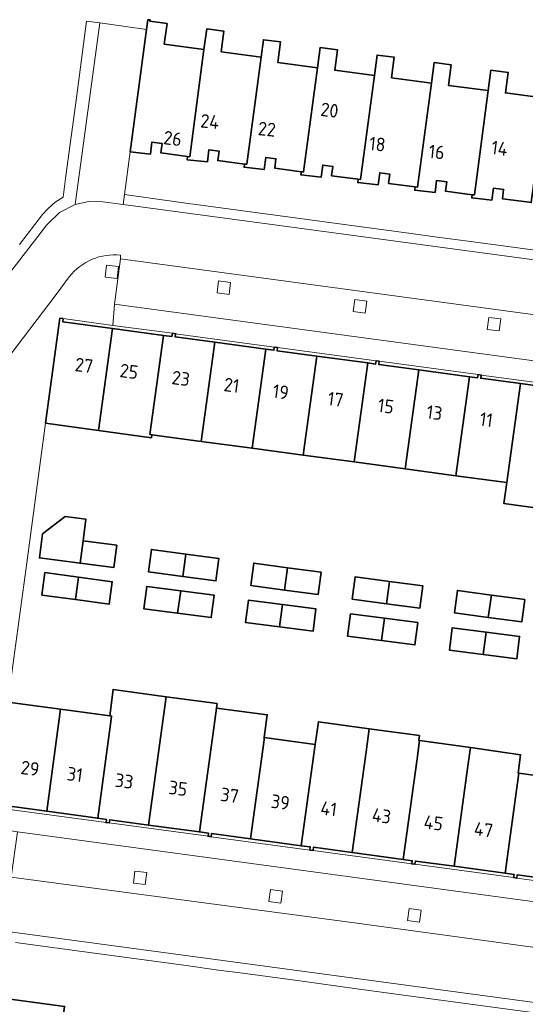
# Model space of a CAD drawing. Extents: x 150256 to 156914, y 461459 to 469481.
# Tile 607 of 656: x 154144 to 154194, y 468165 to 468262. Entities that reach past the tile are written whole.
import ezdxf
from ezdxf.enums import TextEntityAlignment as Align

# ---------------------------------------------------------------- set-up
doc = ezdxf.new("R2010")
doc.units = 0
doc.header["$LTSCALE"] = 0.75
for name, color, linetype, lineweight in [('B-RO-GR-GROENVOORZIENING-GV', 251, 'CONTINUOUS', 18), ('B-RO-OG-BEBOUWING-GV', 6, 'CONTINUOUS', 35), ('B-RO-OG-BEBOUWING-T18', 1, 'CONTINUOUS', 18), ('B-RO-VH-VERHARDING_BETONSTRAATSTEEN-GV', 251, 'CONTINUOUS', 18), ('B-RO-VH-VERHARDING_TEGEL-GV', 251, 'CONTINUOUS', 18)]:
    doc.layers.add(name, color=color, linetype=linetype, lineweight=lineweight)
doc.styles.add('NLCS-ISO-M200-T18', font='NLCS-ISO.ttf', dxfattribs={"height": 360})

msp = doc.modelspace()

# ---------------------------------------------------------------- linework, layer by layer
at = {"layer": 'B-RO-GR-GROENVOORZIENING-GV'}
for points in [[(154153.981, 468236.665), (154154.134, 468237.855), (154152.944, 468238.007), (154152.791, 468236.817)], [(154153.981, 468236.665), (154154.134, 468237.855), (154152.944, 468238.007), (154152.791, 468236.817)], [(154165.096, 468235.092), (154165.248, 468236.282), (154164.058, 468236.435), (154163.906, 468235.245)], [(154165.096, 468235.092), (154165.248, 468236.282), (154164.058, 468236.435), (154163.906, 468235.245)], [(154178.598, 468233.243), (154178.75, 468234.433), (154177.56, 468234.585), (154177.408, 468233.395)], [(154178.598, 468233.243), (154178.75, 468234.433), (154177.56, 468234.585), (154177.408, 468233.395)], [(154191.905, 468231.468), (154192.058, 468232.658), (154190.868, 468232.81), (154190.715, 468231.62)], [(154191.905, 468231.468), (154192.058, 468232.658), (154190.868, 468232.81), (154190.715, 468231.62)], [(154156.789, 468176.544), (154156.942, 468177.734), (154155.752, 468177.886), (154155.599, 468176.696)], [(154156.789, 468176.544), (154156.942, 468177.734), (154155.752, 468177.886), (154155.599, 468176.696)], [(154170.248, 468174.695), (154170.401, 468175.885), (154169.211, 468176.038), (154169.058, 468174.848)], [(154170.248, 468174.695), (154170.401, 468175.885), (154169.211, 468176.038), (154169.058, 468174.848)], [(154183.999, 468172.817), (154184.152, 468174.007), (154182.962, 468174.159), (154182.809, 468172.969)], [(154183.999, 468172.817), (154184.152, 468174.007), (154182.962, 468174.159), (154182.809, 468172.969)]]:
    msp.add_lwpolyline(points, close=True, dxfattribs=at)
at = {"layer": 'B-RO-OG-BEBOUWING-GV'}
for points in [[(154160.977, 468248.783), (154161.195, 468248.754), (154162.606, 468259.398), (154158.668, 468259.928), (154158.939, 468261.959), (154157.24, 468262.186), (154157.256, 468262.315), (154157.048, 468262.345), (154156.916, 468261.365), (154155.286, 468249.22), (154157.289, 468249.008), (154157.45, 468250.197), (154158.453, 468250.062), (154158.33, 468249.131)], [(154160.977, 468248.783), (154161.195, 468248.754), (154162.606, 468259.398), (154158.668, 468259.928), (154158.939, 468261.959), (154157.24, 468262.186), (154157.256, 468262.315), (154157.048, 468262.345), (154156.916, 468261.365), (154155.286, 468249.22), (154157.289, 468249.008), (154157.45, 468250.197), (154158.453, 468250.062), (154158.33, 468249.131)], [(154162.606, 468259.398), (154161.195, 468248.754), (154160.977, 468248.783), (154160.935, 468248.456), (154162.943, 468248.25), (154163.102, 468249.439), (154164.103, 468249.306), (154163.979, 468248.374), (154166.625, 468248.026), (154166.845, 468247.997), (154168.266, 468258.631), (154164.318, 468259.165), (154164.592, 468261.196), (154162.883, 468261.428)], [(154162.606, 468259.398), (154161.195, 468248.754), (154160.977, 468248.783), (154160.935, 468248.456), (154162.943, 468248.25), (154163.102, 468249.439), (154164.103, 468249.306), (154163.979, 468248.374), (154166.625, 468248.026), (154166.845, 468247.997), (154168.266, 468258.631), (154164.318, 468259.165), (154164.592, 468261.196), (154162.883, 468261.428)], [(154166.625, 468248.026), (154166.583, 468247.698), (154168.592, 468247.493), (154168.751, 468248.682), (154169.752, 468248.548), (154169.629, 468247.617), (154172.275, 468247.267), (154172.495, 468247.238), (154173.872, 468257.565), (154169.931, 468258.101), (154170.207, 468260.132), (154168.503, 468260.363), (154168.266, 468258.631), (154166.845, 468247.997)], [(154166.625, 468248.026), (154166.583, 468247.698), (154168.592, 468247.493), (154168.751, 468248.682), (154169.752, 468248.548), (154169.629, 468247.617), (154172.275, 468247.267), (154172.495, 468247.238), (154173.872, 468257.565), (154169.931, 468258.101), (154170.207, 468260.132), (154168.503, 468260.363), (154168.266, 468258.631), (154166.845, 468247.997)], [(154172.275, 468247.267), (154172.233, 468246.94), (154174.238, 468246.735), (154174.396, 468247.924), (154175.396, 468247.791), (154175.272, 468246.86), (154177.917, 468246.508), (154178.135, 468246.479), (154179.52, 468256.808), (154175.578, 468257.334), (154175.85, 468259.366), (154174.147, 468259.595), (154173.872, 468257.565), (154172.495, 468247.238)], [(154172.275, 468247.267), (154172.233, 468246.94), (154174.238, 468246.735), (154174.396, 468247.924), (154175.396, 468247.791), (154175.272, 468246.86), (154177.917, 468246.508), (154178.135, 468246.479), (154179.52, 468256.808), (154175.578, 468257.334), (154175.85, 468259.366), (154174.147, 468259.595), (154173.872, 468257.565), (154172.495, 468247.238)], [(154179.52, 468256.808), (154178.135, 468246.479), (154177.917, 468246.508), (154177.873, 468246.181), (154179.882, 468245.973), (154180.042, 468247.161), (154181.043, 468247.028), (154180.921, 468246.097), (154183.568, 468245.749), (154183.787, 468245.72), (154185.168, 468256.061), (154181.224, 468256.584), (154181.492, 468258.616), (154179.789, 468258.838)], [(154179.52, 468256.808), (154178.135, 468246.479), (154177.917, 468246.508), (154177.873, 468246.181), (154179.882, 468245.973), (154180.042, 468247.161), (154181.043, 468247.028), (154180.921, 468246.097), (154183.568, 468245.749), (154183.787, 468245.72), (154185.168, 468256.061), (154181.224, 468256.584), (154181.492, 468258.616), (154179.789, 468258.838)], [(154189.214, 468244.983), (154189.432, 468244.954), (154190.814, 468255.304), (154186.871, 468255.832), (154187.142, 468257.863), (154185.438, 468258.091), (154185.168, 468256.061), (154183.787, 468245.72), (154183.568, 468245.749), (154183.525, 468245.422), (154185.533, 468245.214), (154185.693, 468246.402), (154186.693, 468246.268), (154186.569, 468245.337)], [(154189.214, 468244.983), (154189.432, 468244.954), (154190.814, 468255.304), (154186.871, 468255.832), (154187.142, 468257.863), (154185.438, 468258.091), (154185.168, 468256.061), (154183.787, 468245.72), (154183.568, 468245.749), (154183.525, 468245.422), (154185.533, 468245.214), (154185.693, 468246.402), (154186.693, 468246.268), (154186.569, 468245.337)], [(154189.214, 468244.983), (154189.171, 468244.656), (154189.49, 468244.635), (154191.179, 468244.451), (154191.337, 468245.639), (154192.338, 468245.507), (154192.215, 468244.575), (154194.861, 468244.226), (154195.08, 468244.197), (154196.461, 468254.55), (154192.518, 468255.077), (154192.789, 468257.109), (154191.085, 468257.334), (154190.814, 468255.304), (154189.432, 468244.954)], [(154189.214, 468244.983), (154189.171, 468244.656), (154189.49, 468244.635), (154191.179, 468244.451), (154191.337, 468245.639), (154192.338, 468245.507), (154192.215, 468244.575), (154194.861, 468244.226), (154195.08, 468244.197), (154196.461, 468254.55), (154192.518, 468255.077), (154192.789, 468257.109), (154191.085, 468257.334), (154190.814, 468255.304), (154189.432, 468244.954)], [(154148.633, 468232.686), (154148.317, 468232.729), (154146.899, 468222.302), (154152.151, 468221.588), (154153.529, 468231.708), (154148.592, 468232.37)], [(154148.633, 468232.686), (154148.317, 468232.729), (154146.899, 468222.302), (154152.151, 468221.588), (154153.529, 468231.708), (154148.592, 468232.37)], [(154152.151, 468221.588), (154157.395, 468220.875), (154157.435, 468221.172), (154157.244, 468221.198), (154158.583, 468231.03), (154153.529, 468231.708)], [(154152.151, 468221.588), (154157.395, 468220.875), (154157.435, 468221.172), (154157.244, 468221.198), (154158.583, 468231.03), (154153.529, 468231.708)], [(154158.583, 468231.03), (154157.244, 468221.198), (154157.435, 468221.172), (154162.34, 468220.511), (154163.692, 468230.34), (154159.754, 468230.87), (154159.798, 468231.187), (154159.478, 468231.233), (154159.434, 468230.916)], [(154158.583, 468231.03), (154157.244, 468221.198), (154157.435, 468221.172), (154162.34, 468220.511), (154163.692, 468230.34), (154159.754, 468230.87), (154159.798, 468231.187), (154159.478, 468231.233), (154159.434, 468230.916)], [(154168.747, 468229.659), (154163.692, 468230.34), (154162.34, 468220.511), (154167.394, 468219.83)], [(154168.747, 468229.659), (154163.692, 468230.34), (154162.34, 468220.511), (154167.394, 468219.83)], [(154167.394, 468219.83), (154172.448, 468219.149), (154173.8, 468228.974), (154169.857, 468229.507), (154169.902, 468229.824), (154169.585, 468229.869), (154169.542, 468229.552), (154168.747, 468229.659)], [(154167.394, 468219.83), (154172.448, 468219.149), (154173.8, 468228.974), (154169.857, 468229.507), (154169.902, 468229.824), (154169.585, 468229.869), (154169.542, 468229.552), (154168.747, 468229.659)], [(154178.855, 468228.29), (154173.8, 468228.974), (154172.448, 468219.149), (154177.503, 468218.468)], [(154178.855, 468228.29), (154173.8, 468228.974), (154172.448, 468219.149), (154177.503, 468218.468)], [(154179.682, 468228.501), (154179.64, 468228.184), (154178.855, 468228.29), (154177.503, 468218.468), (154182.558, 468217.787), (154183.909, 468227.608), (154179.956, 468228.141), (154179.998, 468228.457)], [(154179.682, 468228.501), (154179.64, 468228.184), (154178.855, 468228.29), (154177.503, 468218.468), (154182.558, 468217.787), (154183.909, 468227.608), (154179.956, 468228.141), (154179.998, 468228.457)], [(154188.963, 468226.927), (154183.909, 468227.608), (154182.558, 468217.787), (154187.612, 468217.106)], [(154188.963, 468226.927), (154183.909, 468227.608), (154182.558, 468217.787), (154187.612, 468217.106)], [(154189.796, 468227.137), (154189.753, 468226.82), (154188.963, 468226.927), (154187.612, 468217.106), (154192.656, 468216.426), (154194.003, 468226.245), (154190.067, 468226.776), (154190.111, 468227.093)], [(154189.796, 468227.137), (154189.753, 468226.82), (154188.963, 468226.927), (154187.612, 468217.106), (154192.656, 468216.426), (154194.003, 468226.245), (154190.067, 468226.776), (154190.111, 468227.093)], [(154197.71, 468215.745), (154199.057, 468225.563), (154194.003, 468226.245), (154192.656, 468216.426), (154192.374, 468214.335), (154197.428, 468213.654)], [(154197.71, 468215.745), (154199.057, 468225.563), (154194.003, 468226.245), (154192.656, 468216.426), (154192.374, 468214.335), (154197.428, 468213.654)], [(154150.609, 468210.642), (154150.889, 468212.779), (154148.84, 468213.048), (154146.597, 468211.325), (154146.286, 468208.95), (154150.318, 468208.421)], [(154150.609, 468210.642), (154150.889, 468212.779), (154148.84, 468213.048), (154146.597, 468211.325), (154146.286, 468208.95), (154150.318, 468208.421)], [(154153.95, 468210.204), (154150.609, 468210.642), (154150.318, 468208.421), (154153.659, 468207.983)], [(154153.95, 468210.204), (154150.609, 468210.642), (154150.318, 468208.421), (154153.659, 468207.983)], [(154160.802, 468209.332), (154157.397, 468209.793), (154157.097, 468207.574), (154160.497, 468207.114)], [(154160.802, 468209.332), (154157.397, 468209.793), (154157.097, 468207.574), (154160.497, 468207.114)], [(154160.802, 468209.332), (154160.497, 468207.114), (154163.79, 468206.668), (154164.091, 468208.887)], [(154160.802, 468209.332), (154160.497, 468207.114), (154163.79, 468206.668), (154164.091, 468208.887)], [(154170.911, 468207.977), (154167.55, 468208.437), (154167.248, 468206.219), (154170.606, 468205.76)], [(154170.911, 468207.977), (154167.55, 468208.437), (154167.248, 468206.219), (154170.606, 468205.76)], [(154170.606, 468205.76), (154173.93, 468205.305), (154174.233, 468207.523), (154170.911, 468207.977)], [(154170.606, 468205.76), (154173.93, 468205.305), (154174.233, 468207.523), (154170.911, 468207.977)], [(154149.866, 468204.819), (154150.168, 468207.038), (154146.821, 468207.486), (154146.524, 468205.267)], [(154149.866, 468204.819), (154150.168, 468207.038), (154146.821, 468207.486), (154146.524, 468205.267)], [(154150.168, 468207.038), (154149.866, 468204.819), (154153.21, 468204.371), (154153.507, 468206.591)], [(154150.168, 468207.038), (154149.866, 468204.819), (154153.21, 468204.371), (154153.507, 468206.591)], [(154181.022, 468206.621), (154177.623, 468207.086), (154177.32, 468204.867), (154180.717, 468204.403)], [(154181.022, 468206.621), (154177.623, 468207.086), (154177.32, 468204.867), (154180.717, 468204.403)], [(154160.3, 468205.677), (154156.925, 468206.119), (154156.633, 468203.9), (154159.994, 468203.459)], [(154160.3, 468205.677), (154156.925, 468206.119), (154156.633, 468203.9), (154159.994, 468203.459)], [(154180.717, 468204.403), (154184.01, 468203.954), (154184.314, 468206.171), (154181.022, 468206.621)], [(154180.717, 468204.403), (154184.01, 468203.954), (154184.314, 468206.171), (154181.022, 468206.621)], [(154159.994, 468203.459), (154163.33, 468203.022), (154163.62, 468205.242), (154160.3, 468205.677)], [(154159.994, 468203.459), (154163.33, 468203.022), (154163.62, 468205.242), (154160.3, 468205.677)], [(154190.82, 468203.045), (154191.124, 468205.263), (154187.754, 468205.722), (154187.453, 468203.503)], [(154190.82, 468203.045), (154191.124, 468205.263), (154187.754, 468205.722), (154187.453, 468203.503)], [(154191.124, 468205.263), (154190.82, 468203.045), (154194.136, 468202.593), (154194.438, 468204.811)], [(154191.124, 468205.263), (154190.82, 468203.045), (154194.136, 468202.593), (154194.438, 468204.811)], [(154170.407, 468204.316), (154167.023, 468204.754), (154166.735, 468202.534), (154170.102, 468202.098)], [(154170.407, 468204.316), (154167.023, 468204.754), (154166.735, 468202.534), (154170.102, 468202.098)], [(154170.407, 468204.316), (154170.102, 468202.098), (154173.433, 468201.666), (154173.72, 468203.887)], [(154170.407, 468204.316), (154170.102, 468202.098), (154173.433, 468201.666), (154173.72, 468203.887)], [(154180.213, 468200.739), (154180.518, 468202.956), (154177.137, 468203.39), (154176.853, 468201.169)], [(154180.213, 468200.739), (154180.518, 468202.956), (154177.137, 468203.39), (154176.853, 468201.169)], [(154180.213, 468200.739), (154183.536, 468200.313), (154183.82, 468202.533), (154180.518, 468202.956)], [(154180.213, 468200.739), (154183.536, 468200.313), (154183.82, 468202.533), (154180.518, 468202.956)], [(154190.315, 468199.369), (154190.62, 468201.586), (154187.248, 468202.028), (154186.958, 468199.808)], [(154190.315, 468199.369), (154190.62, 468201.586), (154187.248, 468202.028), (154186.958, 468199.808)], [(154190.62, 468201.586), (154190.315, 468199.369), (154193.638, 468198.934), (154193.929, 468201.153)], [(154190.62, 468201.586), (154190.315, 468199.369), (154193.638, 468198.934), (154193.929, 468201.153)], [(154157.105, 468182.45), (154158.457, 468192.28), (154158.856, 468195.181), (154153.582, 468195.899), (154153.276, 468193.283), (154153.44, 468193.26), (154153.4, 468192.964), (154152.06, 468183.128), (154152.935, 468183.01), (154152.893, 468182.693), (154153.211, 468182.653), (154153.251, 468182.971)], [(154157.105, 468182.45), (154158.457, 468192.28), (154158.856, 468195.181), (154153.582, 468195.899), (154153.276, 468193.283), (154153.44, 468193.26), (154153.4, 468192.964), (154152.06, 468183.128), (154152.935, 468183.01), (154152.893, 468182.693), (154153.211, 468182.653), (154153.251, 468182.971)], [(154158.856, 468195.181), (154158.457, 468192.28), (154157.105, 468182.45), (154162.159, 468181.767), (154163.51, 468191.596), (154163.852, 468194.033), (154163.907, 468194.492)], [(154158.856, 468195.181), (154158.457, 468192.28), (154157.105, 468182.45), (154162.159, 468181.767), (154163.51, 468191.596), (154163.852, 468194.033), (154163.907, 468194.492)], [(154141.728, 468184.208), (154142.058, 468184.158), (154142.103, 468184.475), (154147.005, 468183.812), (154148.384, 468193.94), (154143.142, 468194.644)], [(154141.728, 468184.208), (154142.058, 468184.158), (154142.103, 468184.475), (154147.005, 468183.812), (154148.384, 468193.94), (154143.142, 468194.644)], [(154148.384, 468193.94), (154147.005, 468183.812), (154152.06, 468183.128), (154153.4, 468192.964), (154153.44, 468193.26), (154153.276, 468193.283)], [(154148.384, 468193.94), (154147.005, 468183.812), (154152.06, 468183.128), (154153.4, 468192.964), (154153.44, 468193.26), (154153.276, 468193.283)], [(154167.213, 468181.085), (154168.564, 468190.913), (154168.595, 468191.135), (154168.879, 468193.383), (154163.852, 468194.033), (154163.51, 468191.596), (154162.159, 468181.767), (154163.053, 468181.646), (154163.01, 468181.329), (154163.325, 468181.289), (154163.364, 468181.606)], [(154167.213, 468181.085), (154168.564, 468190.913), (154168.595, 468191.135), (154168.879, 468193.383), (154163.852, 468194.033), (154163.51, 468191.596), (154162.159, 468181.767), (154163.053, 468181.646), (154163.01, 468181.329), (154163.325, 468181.289), (154163.364, 468181.606)], [(154172.266, 468180.4), (154173.155, 468180.28), (154173.111, 468179.964), (154173.426, 468179.92), (154173.47, 468180.237), (154177.32, 468179.715), (154178.697, 468189.719), (154178.995, 468192.006), (154173.956, 468192.69), (154173.645, 468190.427)], [(154172.266, 468180.4), (154173.155, 468180.28), (154173.111, 468179.964), (154173.426, 468179.92), (154173.47, 468180.237), (154177.32, 468179.715), (154178.697, 468189.719), (154178.995, 468192.006), (154173.956, 468192.69), (154173.645, 468190.427)], [(154177.32, 468179.715), (154182.374, 468179.031), (154183.746, 468189.011), (154184.002, 468190.849), (154183.916, 468190.861), (154183.991, 468191.328), (154178.995, 468192.006), (154178.697, 468189.719)], [(154177.32, 468179.715), (154182.374, 468179.031), (154183.746, 468189.011), (154184.002, 468190.849), (154183.916, 468190.861), (154183.991, 468191.328), (154178.995, 468192.006), (154178.697, 468189.719)], [(154167.213, 468181.085), (154172.266, 468180.4), (154173.645, 468190.427), (154168.595, 468191.135), (154168.564, 468190.913)], [(154167.213, 468181.085), (154172.266, 468180.4), (154173.645, 468190.427), (154168.595, 468191.135), (154168.564, 468190.913)], [(154187.432, 468178.351), (154188.797, 468188.302), (154189.048, 468190.133), (154184.002, 468190.849), (154183.746, 468189.011), (154182.374, 468179.031), (154183.266, 468178.91), (154183.223, 468178.594), (154183.54, 468178.551), (154183.583, 468178.868)], [(154187.432, 468178.351), (154188.797, 468188.302), (154189.048, 468190.133), (154184.002, 468190.849), (154183.746, 468189.011), (154182.374, 468179.031), (154183.266, 468178.91), (154183.223, 468178.594), (154183.54, 468178.551), (154183.583, 468178.868)], [(154189.048, 468190.133), (154188.797, 468188.302), (154187.432, 468178.351), (154192.486, 468177.671), (154193.848, 468187.595), (154193.767, 468187.606), (154194.024, 468189.427)], [(154189.048, 468190.133), (154188.797, 468188.302), (154187.432, 468178.351), (154192.486, 468177.671), (154193.848, 468187.595), (154193.767, 468187.606), (154194.024, 468189.427)], [(154192.486, 468177.671), (154193.372, 468177.552), (154193.33, 468177.235), (154193.647, 468177.193), (154193.691, 468177.51), (154197.538, 468176.99), (154198.898, 468186.886), (154193.848, 468187.595)], [(154192.486, 468177.671), (154193.372, 468177.552), (154193.33, 468177.235), (154193.647, 468177.193), (154193.691, 468177.51), (154197.538, 468176.99), (154198.898, 468186.886), (154193.848, 468187.595)], [(154147.385, 468154.085), (154148.783, 468164.461), (154143.14, 468165.219), (154141.746, 468154.858), (154141.462, 468152.825), (154143.157, 468152.586), (154143.433, 468154.62)], [(154147.385, 468154.085), (154148.783, 468164.461), (154143.14, 468165.219), (154141.746, 468154.858), (154141.462, 468152.825), (154143.157, 468152.586), (154143.433, 468154.62)]]:
    msp.add_lwpolyline(points, close=True, dxfattribs=at)
at = {"layer": 'B-RO-VH-VERHARDING_BETONSTRAATSTEEN-GV'}
for points in [[(154109.02, 468192.787), (154147.025, 468241.996), (154148.282, 468243.209), (154149.838, 468244.009), (154152.265, 468262.019), (154150.964, 468262.202), (154149.944, 468254.593), (154148.906, 468246.842), (154148.625, 468244.748), (154147.847, 468244.254), (154147.132, 468243.623), (154146.579, 468243.021), (154144.291, 468240.046)], [(154109.02, 468192.787), (154147.025, 468241.996), (154148.282, 468243.209), (154149.838, 468244.009), (154152.265, 468262.019), (154150.964, 468262.202), (154149.944, 468254.593), (154148.906, 468246.842), (154148.625, 468244.748), (154147.847, 468244.254), (154147.132, 468243.623), (154146.579, 468243.021), (154144.291, 468240.046)], [(154154.318, 468238.606), (154204.047, 468231.893), (154217.259, 468230.058), (154217.348, 468230.517), (154221.438, 468229.952), (154222.096, 468234.902), (154169.598, 468241.982), (154154.594, 468244.004), (154152.576, 468244.276), (154151.189, 468244.302), (154149.838, 468244.009), (154148.282, 468243.209), (154147.025, 468241.996), (154109.02, 468192.787)], [(154154.318, 468238.606), (154204.047, 468231.893), (154217.259, 468230.058), (154217.348, 468230.517), (154221.438, 468229.952), (154222.096, 468234.902), (154169.598, 468241.982), (154154.594, 468244.004), (154152.576, 468244.276), (154151.189, 468244.302), (154149.838, 468244.009), (154148.282, 468243.209), (154147.025, 468241.996), (154109.02, 468192.787)], [(154117.038, 468180.418), (154120.044, 468180.018), (154120.11, 468180.438), (154120.728, 468184.934), (154133.25, 468183.208), (154132.63, 468178.757), (154132.621, 468178.335), (154143.416, 468176.91), (154143.477, 468177.282), (154144.098, 468181.78), (154141.474, 468182.16), (154141.728, 468184.208), (154143.142, 468194.644), (154145.02, 468208.47), (154146.899, 468222.302), (154148.317, 468232.729), (154148.633, 468232.686), (154153.571, 468232.02), (154153.736, 468234.124), (154154.318, 468238.606), (154154.338, 468238.982)], [(154117.038, 468180.418), (154120.044, 468180.018), (154120.11, 468180.438), (154120.728, 468184.934), (154133.25, 468183.208), (154132.63, 468178.757), (154132.621, 468178.335), (154143.416, 468176.91), (154143.477, 468177.282), (154144.098, 468181.78), (154141.474, 468182.16), (154141.728, 468184.208), (154143.142, 468194.644), (154145.02, 468208.47), (154146.899, 468222.302), (154148.317, 468232.729), (154148.633, 468232.686), (154153.571, 468232.02), (154153.736, 468234.124), (154154.318, 468238.606), (154154.338, 468238.982)], [(154154.338, 468238.982), (154154.318, 468238.606)], [(154154.338, 468238.982), (154154.318, 468238.606)], [(154113.394, 468190.393), (154114.781, 468192.094), (154115.1, 468191.867), (154116.354, 468193.431), (154139.822, 468223.8), (154139.526, 468224.083), (154147.935, 468235.089), (154149.247, 468236.843)], [(154149.247, 468236.843), (154147.935, 468235.089), (154139.526, 468224.083), (154139.822, 468223.8), (154143.429, 468221.106), (154118.662, 468189.101), (154115.1, 468191.867), (154114.781, 468192.094), (154113.394, 468190.393)], [(154113.394, 468190.393), (154114.781, 468192.094), (154115.1, 468191.867), (154116.354, 468193.431), (154139.822, 468223.8), (154139.526, 468224.083), (154147.935, 468235.089), (154149.247, 468236.843)], [(154149.247, 468236.843), (154147.935, 468235.089), (154139.526, 468224.083), (154139.822, 468223.8), (154143.429, 468221.106), (154118.662, 468189.101), (154115.1, 468191.867), (154114.781, 468192.094), (154113.394, 468190.393)], [(154116.316, 468175.504), (154209.176, 468162.987), (154209.856, 468167.927), (154209.243, 468168.006), (154209.291, 468168.409), (154177.051, 468172.8), (154143.477, 468177.282)], [(154116.316, 468175.504), (154209.176, 468162.987), (154209.856, 468167.927), (154209.243, 468168.006), (154209.291, 468168.409), (154177.051, 468172.8), (154143.477, 468177.282)], [(154143.891, 468170.789), (154149.534, 468170.026), (154155.18, 468169.263), (154160.828, 468168.5), (154164.056, 468168.064), (154166.468, 468167.738), (154172.114, 468166.976), (154177.758, 468166.214), (154183.399, 468165.453), (154189.05, 468164.69), (154194.7, 468163.927), (154200.343, 468163.165), (154205.991, 468162.403), (154209.521, 468161.927), (154211.633, 468161.641), (154215.087, 468161.173), (154220.349, 468160.46), (154220.366, 468160.458), (154226.885, 468159.698), (154226.849, 468159.528), (154228.647, 468159.304), (154228.776, 468160.342), (154209.176, 468162.987), (154116.316, 468175.504)], [(154143.891, 468170.789), (154149.534, 468170.026), (154155.18, 468169.263), (154160.828, 468168.5), (154164.056, 468168.064), (154166.468, 468167.738), (154172.114, 468166.976), (154177.758, 468166.214), (154183.399, 468165.453), (154189.05, 468164.69), (154194.7, 468163.927), (154200.343, 468163.165), (154205.991, 468162.403), (154209.521, 468161.927), (154211.633, 468161.641), (154215.087, 468161.173), (154220.349, 468160.46), (154220.366, 468160.458), (154226.885, 468159.698), (154226.849, 468159.528), (154228.647, 468159.304), (154228.776, 468160.342), (154209.176, 468162.987), (154116.316, 468175.504)]]:
    msp.add_lwpolyline(points, dxfattribs=at)
for points in [[(154152.265, 468262.019), (154149.838, 468244.009), (154151.189, 468244.302), (154152.576, 468244.276), (154154.594, 468244.004), (154154.717, 468244.987), (154155.286, 468249.22), (154156.916, 468261.365)], [(154152.265, 468262.019), (154149.838, 468244.009), (154151.189, 468244.302), (154152.576, 468244.276), (154154.594, 468244.004), (154154.717, 468244.987), (154155.286, 468249.22), (154156.916, 468261.365)], [(154222.096, 468234.902), (154222.229, 468235.909), (154217.071, 468236.596), (154211.426, 468237.348), (154205.767, 468238.102), (154200.119, 468238.855), (154194.467, 468239.608), (154188.819, 468240.361), (154185.748, 468240.77), (154183.172, 468241.12), (154177.519, 468241.888), (154171.883, 468242.654), (154166.233, 468243.422), (154160.591, 468244.189), (154154.717, 468244.987), (154154.594, 468244.004), (154169.598, 468241.982)], [(154222.096, 468234.902), (154222.229, 468235.909), (154217.071, 468236.596), (154211.426, 468237.348), (154205.767, 468238.102), (154200.119, 468238.855), (154194.467, 468239.608), (154188.819, 468240.361), (154185.748, 468240.77), (154183.172, 468241.12), (154177.519, 468241.888), (154171.883, 468242.654), (154166.233, 468243.422), (154160.591, 468244.189), (154154.717, 468244.987), (154154.594, 468244.004), (154169.598, 468241.982)], [(154153.981, 468236.665), (154152.791, 468236.817), (154152.944, 468238.007), (154154.134, 468237.855)], [(154153.981, 468236.665), (154152.791, 468236.817), (154152.944, 468238.007), (154154.134, 468237.855)]]:
    msp.add_lwpolyline(points, close=True, dxfattribs=at)
for points in [[(154149.247, 468236.843, -0.258668), (154154.338, 468238.982)], [(154154.338, 468238.982, 0.258668), (154149.247, 468236.843)], [(154149.247, 468236.843, -0.258668), (154154.338, 468238.982)], [(154154.338, 468238.982, 0.258668), (154149.247, 468236.843)]]:
    msp.add_lwpolyline(points, format="xyb", dxfattribs=at)
at = {"layer": 'B-RO-VH-VERHARDING_TEGEL-GV'}
for points in [[(154217.259, 468230.058), (154204.047, 468231.893), (154154.318, 468238.606), (154153.736, 468234.124), (154216.651, 468225.627)], [(154217.259, 468230.058), (154204.047, 468231.893), (154154.318, 468238.606), (154153.736, 468234.124), (154216.651, 468225.627)], [(154165.096, 468235.092), (154163.906, 468235.245), (154164.058, 468236.435), (154165.248, 468236.282)], [(154165.096, 468235.092), (154163.906, 468235.245), (154164.058, 468236.435), (154165.248, 468236.282)], [(154178.598, 468233.243), (154177.408, 468233.395), (154177.56, 468234.585), (154178.75, 468234.433)], [(154178.598, 468233.243), (154177.408, 468233.395), (154177.56, 468234.585), (154178.75, 468234.433)], [(154153.736, 468234.124), (154153.571, 468232.02), (154159.478, 468231.233), (154159.798, 468231.187), (154169.585, 468229.869), (154169.902, 468229.824), (154179.682, 468228.501), (154179.998, 468228.457), (154189.796, 468227.137), (154190.111, 468227.093), (154199.101, 468225.88), (154199.904, 468225.772), (154200.218, 468225.73), (154210.008, 468224.407), (154210.324, 468224.367), (154214.277, 468223.834), (154219.45, 468223.136), (154222.38, 468222.739), (154222.628, 468224.609), (154216.651, 468225.627)], [(154153.736, 468234.124), (154153.571, 468232.02), (154159.478, 468231.233), (154159.798, 468231.187), (154169.585, 468229.869), (154169.902, 468229.824), (154179.682, 468228.501), (154179.998, 468228.457), (154189.796, 468227.137), (154190.111, 468227.093), (154199.101, 468225.88), (154199.904, 468225.772), (154200.218, 468225.73), (154210.008, 468224.407), (154210.324, 468224.367), (154214.277, 468223.834), (154219.45, 468223.136), (154222.38, 468222.739), (154222.628, 468224.609), (154216.651, 468225.627)], [(154191.905, 468231.468), (154190.715, 468231.62), (154190.868, 468232.81), (154192.058, 468232.658)], [(154191.905, 468231.468), (154190.715, 468231.62), (154190.868, 468232.81), (154192.058, 468232.658)], [(154212.876, 468174.595), (154203.757, 468175.827), (154203.439, 468175.87), (154193.647, 468177.193), (154193.33, 468177.235), (154183.54, 468178.551), (154183.223, 468178.594), (154173.426, 468179.92), (154173.111, 468179.964), (154163.325, 468181.289), (154163.01, 468181.329), (154153.211, 468182.653), (154152.893, 468182.693), (154142.058, 468184.158), (154141.728, 468184.208), (154141.474, 468182.16), (154144.098, 468181.78), (154209.845, 468172.891), (154215.487, 468172.178), (154215.748, 468174.173), (154215.753, 468174.211)], [(154212.876, 468174.595), (154203.757, 468175.827), (154203.439, 468175.87), (154193.647, 468177.193), (154193.33, 468177.235), (154183.54, 468178.551), (154183.223, 468178.594), (154173.426, 468179.92), (154173.111, 468179.964), (154163.325, 468181.289), (154163.01, 468181.329), (154153.211, 468182.653), (154152.893, 468182.693), (154142.058, 468184.158), (154141.728, 468184.208), (154141.474, 468182.16), (154144.098, 468181.78), (154209.845, 468172.891), (154215.487, 468172.178), (154215.748, 468174.173), (154215.753, 468174.211)], [(154143.477, 468177.282), (154177.051, 468172.8), (154209.291, 468168.409), (154209.845, 468172.891), (154144.098, 468181.78)], [(154143.477, 468177.282), (154177.051, 468172.8), (154209.291, 468168.409), (154209.845, 468172.891), (154144.098, 468181.78)], [(154156.789, 468176.544), (154155.599, 468176.696), (154155.752, 468177.886), (154156.942, 468177.734)], [(154156.789, 468176.544), (154155.599, 468176.696), (154155.752, 468177.886), (154156.942, 468177.734)], [(154170.248, 468174.695), (154169.058, 468174.848), (154169.211, 468176.038), (154170.401, 468175.885)], [(154170.248, 468174.695), (154169.058, 468174.848), (154169.211, 468176.038), (154170.401, 468175.885)], [(154183.999, 468172.817), (154182.809, 468172.969), (154182.962, 468174.159), (154184.152, 468174.007)], [(154183.999, 468172.817), (154182.809, 468172.969), (154182.962, 468174.159), (154184.152, 468174.007)]]:
    msp.add_lwpolyline(points, close=True, dxfattribs=at)

# ---------------------------------------------------------------- texts
at = {"layer": 'B-RO-OG-BEBOUWING-T18', "style": 'NLCS-ISO-M200-T18'}
for s, rotation, p in [('20', 352.4, (154175.067, 468253.367)), ('20', 352.4, (154175.067, 468253.367)), ('24', 354.1, (154163.187, 468252.246)), ('24', 354.1, (154163.187, 468252.246)), ('22', 354.1, (154168.852, 468251.487)), ('22', 354.1, (154168.852, 468251.487)), ('26', 352.4, (154159.501, 468250.558)), ('26', 352.4, (154159.501, 468250.558)), ('18', 354.1, (154179.817, 468250.001)), ('18', 354.1, (154179.817, 468250.001)), ('16', 354.1, (154185.697, 468249.218)), ('16', 354.1, (154185.697, 468249.218)), ('14', 352.5, (154191.935, 468249.595)), ('14', 352.5, (154191.935, 468249.595)), ('27', 352.4, (154150.707, 468228.051)), ('27', 352.4, (154150.707, 468228.051)), ('25', 352.4, (154155.174, 468227.451)), ('25', 352.4, (154155.174, 468227.451)), ('23', 352.4, (154160.316, 468226.758)), ('23', 352.4, (154160.316, 468226.758)), ('21', 352.3, (154165.351, 468226.08)), ('21', 352.3, (154165.351, 468226.08)), ('19', 352.3, (154170.232, 468225.42)), ('19', 352.3, (154170.232, 468225.42)), ('17', 352.3, (154175.67, 468224.685)), ('17', 352.3, (154175.67, 468224.685)), ('15', 352.3, (154180.659, 468224.01)), ('15', 352.3, (154180.659, 468224.01)), ('13', 352.3, (154185.482, 468223.36)), ('13', 352.3, (154185.482, 468223.36)), ('11', 352.3, (154190.622, 468222.665)), ('11', 352.3, (154190.622, 468222.665)), ('29', 352.3, (154145.355, 468188.072)), ('29', 352.3, (154145.355, 468188.072)), ('31', 352.3, (154149.802, 468187.47)), ('31', 352.3, (154149.802, 468187.47)), ('33', 352.3, (154154.695, 468186.812)), ('33', 352.3, (154154.695, 468186.812)), ('35', 352.3, (154160.038, 468186.09)), ('35', 352.3, (154160.038, 468186.09)), ('37', 352.3, (154165.157, 468185.4)), ('37', 352.3, (154165.157, 468185.4)), ('39', 352.3, (154170.192, 468184.718)), ('39', 352.3, (154170.192, 468184.718)), ('41', 352.3, (154174.99, 468184.067)), ('41', 352.3, (154174.99, 468184.067)), ('43', 352.3, (154180.229, 468183.358)), ('43', 352.3, (154180.229, 468183.358)), ('45', 352.4, (154185.38, 468182.663)), ('45', 352.4, (154185.38, 468182.663)), ('47', 352.4, (154190.346, 468181.995)), ('47', 352.4, (154190.346, 468181.995))]:
    msp.add_text(s, height=1.35, rotation=rotation, dxfattribs=at).set_placement(p, align=Align.MIDDLE)

doc.saveas('drawing.dxf')
